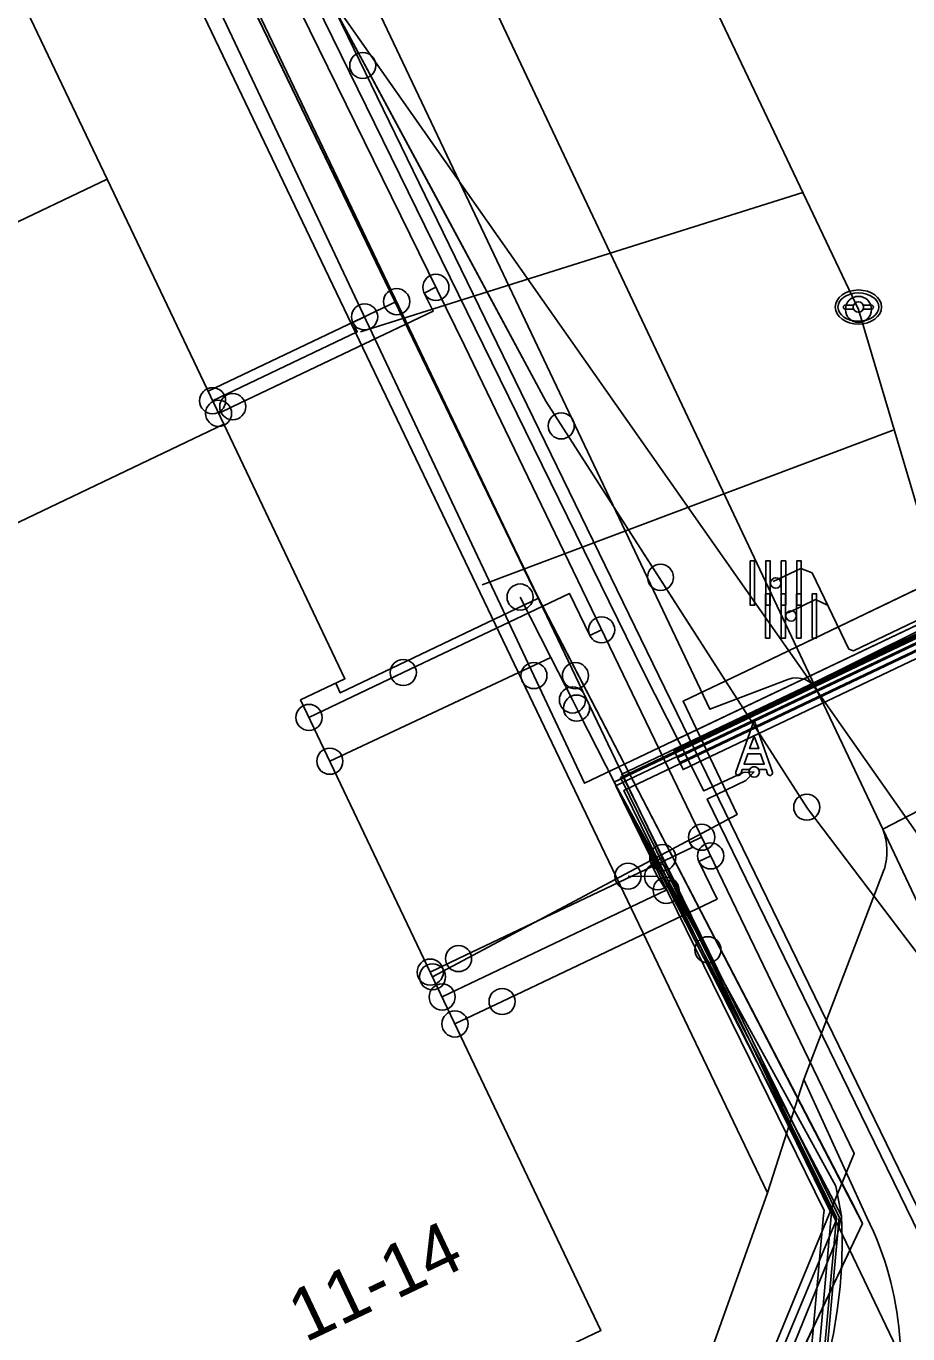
# Model space of a CAD drawing. Extents: x 192672 to 192910, y 446344 to 446512.
# Drawn here: x 192832.76 to 192849.64, y 446452.12 to 446477.15 of the extents above; entities that cross this region are included whole.
import ezdxf

# ---------------------------------------------------------------- set-up
doc = ezdxf.new("R2010")
doc.units = 0
for name, color, linetype in [('B-OI-KL-()_OVERIG_RIOOLVRIJVERVAL-S', 7, 'Continuous'), ('B-OI-KL-()_PUNTVANLEVERING_WATER-S', 7, 'Continuous'), ('B-OI-KL-BUISLEIDING_OLIEGASCHEMICALIEN_GASLAGEDRUK-G', 7, 'Continuous'), ('B-OI-KL-DATA-G', 7, 'Continuous'), ('B-OI-KL-DATA_GTWP-S', 7, 'Continuous'), ('B-OI-KL-DATA_KABELBED-G', 7, 'Continuous'), ('B-OI-KL-DATA_MANTELBUIS-G', 7, 'Continuous'), ('B-OI-KL-DATA_MOF-S', 7, 'Continuous'), ('B-OI-KL-DATA_OVERIG-S', 7, 'Continuous'), ('B-OI-KL-ET_LS-G', 7, 'Continuous'), ('B-OI-KL-ET_LS_DELIVERYPOINT-S', 7, 'Continuous'), ('B-OI-KL-ET_LS_MANTELBUIS-G', 7, 'Continuous'), ('B-OI-KL-ET_LS_MOF-S', 7, 'Continuous'), ('B-OI-KL-ET_MS-G', 7, 'Continuous'), ('B-OI-KL-ET_MS_MANTELBUIS-G', 7, 'Continuous'), ('B-OI-KL-GAS_LD_AFTAKZADEL-S', 7, 'Continuous'), ('B-OI-KL-GAS_LD_DELIVERYPOINT-S', 7, 'Continuous'), ('B-OI-KL-GAS_LD_OVERGANGSSTUK-S', 7, 'Continuous'), ('B-OI-KL-WATER-G', 7, 'Continuous'), ('B-OI-RI-RIOOLVRIJVERVAL-G', 7, 'Continuous'), ('bovenleidingmast', 7, 'Continuous'), ('Default', 7, 'Continuous'), ('huisnummerreeks BGT', 7, 'Continuous'), ('inspectie-   rioolput', 7, 'Continuous'), ('kant open verharding', 7, 'Continuous'), ('kant verharding', 7, 'Continuous'), ('kolk', 7, 'Continuous'), ('pand op maaiveld vlak', 7, 'Continuous')]:
    doc.layers.add(name, color=color, linetype=linetype)

# ---------------------------------------------------------------- blocks, each defined once
blk = doc.blocks.new('B-OI-KL-GAS_LD_AFTAKZADEL-S')
at = {"layer": 'Default'}
blk.add_circle((0, 0), 0.25, dxfattribs=at)
blk = doc.blocks.new('B-OI-KL-GAS_LD_DELIVERYPOINT-S')
at = {"layer": 'Default'}
blk.add_circle((0, 0), 0.25, dxfattribs=at)
blk = doc.blocks.new('B-OI-KL-GAS_LD_OVERGANGSSTUK-S')
at = {"layer": 'Default'}
blk.add_circle((0, 0), 0.25, dxfattribs=at)
blk = doc.blocks.new('B-OI-KL-ET_LS_DELIVERYPOINT-S')
at = {"layer": 'Default'}
blk.add_circle((0, 0), 0.25, dxfattribs=at)
blk = doc.blocks.new('B-OI-KL-ET_LS_MOF-S')
at = {"layer": 'Default'}
blk.add_circle((0, 0), 0.25, dxfattribs=at)
blk = doc.blocks.new('B-OI-KL-DATA_OVERIG-S')
at = {"layer": 'Default'}
blk.add_circle((0, 0), 0.25, dxfattribs=at)
blk = doc.blocks.new('B-OI-KL-()_OVERIG_RIOOLVRIJVERVAL-S')
at = {"layer": 'Default'}
blk.add_circle((0, 0), 0.25, dxfattribs=at)
blk = doc.blocks.new('B-OI-KL-()_PUNTVANLEVERING_WATER-S')
at = {"layer": 'Default'}
blk.add_circle((0, 0), 0.25, dxfattribs=at)
blk = doc.blocks.new('B-OI-KL-DATA_GTWP-S')
at = {"layer": 'Default'}
blk.add_circle((0, 0), 0.25, dxfattribs=at)
blk = doc.blocks.new('B-OI-KL-DATA_MOF-S')
at = {"layer": 'Default'}
blk.add_circle((0, 0), 0.25, dxfattribs=at)

msp = doc.modelspace()

# ---------------------------------------------------------------- linework, layer by layer
at = {"layer": 'B-OI-KL-BUISLEIDING_OLIEGASCHEMICALIEN_GASLAGEDRUK-G'}
for points in [[(192822.433, 446509.756), (192825.279, 446503.813), (192831.728, 446490.219), (192841.146, 446471.04), (192848.608, 446455.57), (192845.591, 446448.244), (192845.453, 446447.8)], [(192840.6, 446472.153), (192840.375, 446472.043), (192840.546, 446471.695), (192836.711, 446469.868)], [(192836.711, 446469.868), (192836.44, 446469.74)], [(192843.773, 446465.595), (192843.548, 446465.486), (192843.158, 446466.293), (192839.976, 446464.778)], [(192839.976, 446464.778), (192838.171, 446463.918)], [(192845.688, 446461.624), (192845.463, 446461.516), (192845.507, 446461.425), (192841.034, 446459.301)], [(192845.861, 446461.267), (192845.635, 446461.158), (192845.982, 446460.439), (192841.868, 446458.479)], [(192841.034, 446459.301), (192840.493, 446459.043)], [(192841.868, 446458.479), (192840.965, 446458.05)]]:
    msp.add_lwpolyline(points, dxfattribs=at)
at = {"layer": 'B-OI-KL-DATA-G'}
for points in [[(192821.742, 446509.756), (192825.984, 446501.22), (192835.895, 446480.007), (192842.472, 446466.378), (192848.635, 446454.503), (192848.764, 446454.232), (192845.185, 446446.654), (192842.489, 446440.231), (192836.203, 446423.068)], [(192821.742, 446509.756), (192825.984, 446501.22), (192835.895, 446480.007), (192842.472, 446466.378), (192848.635, 446454.503), (192848.764, 446454.232), (192845.185, 446446.654), (192842.489, 446440.231), (192836.203, 446423.068), (192839.811, 446421.866), (192851.515, 446418.004), (192854.977, 446417.712)], [(192821.742, 446509.756), (192825.984, 446501.22), (192835.895, 446480.007), (192842.472, 446466.378), (192842.564, 446466.201), (192838.77, 446464.389), (192838.682, 446464.573)], [(192821.742, 446509.756), (192825.984, 446501.22), (192835.895, 446480.007), (192838.867, 446473.848)], [(192821.742, 446509.756), (192825.984, 446501.22), (192835.895, 446480.007), (192842.472, 446466.378), (192848.635, 446454.503), (192848.764, 446454.232), (192845.185, 446446.654), (192842.489, 446440.231), (192836.203, 446423.068)], [(192821.742, 446509.756), (192825.984, 446501.22), (192835.895, 446480.007), (192842.472, 446466.378), (192848.635, 446454.503), (192848.764, 446454.232), (192845.185, 446446.654), (192842.489, 446440.231), (192836.203, 446423.068)], [(192821.742, 446509.756), (192825.984, 446501.22), (192835.895, 446480.007), (192842.472, 446466.378), (192848.635, 446454.503), (192848.764, 446454.232), (192845.185, 446446.654), (192842.489, 446440.231), (192836.203, 446423.068)], [(192821.742, 446509.756), (192825.984, 446501.22), (192835.895, 446480.007), (192842.472, 446466.378), (192848.635, 446454.503), (192848.764, 446454.232), (192845.185, 446446.654), (192842.489, 446440.231), (192836.203, 446423.068)], [(192821.742, 446509.756), (192825.984, 446501.22), (192835.895, 446480.007), (192842.472, 446466.378), (192848.635, 446454.503), (192848.764, 446454.232), (192845.185, 446446.654), (192842.489, 446440.231), (192836.203, 446423.068)], [(192821.742, 446509.756), (192825.984, 446501.22), (192835.895, 446480.007), (192842.472, 446466.378), (192848.635, 446454.503), (192848.764, 446454.232), (192845.185, 446446.654), (192842.489, 446440.231), (192836.203, 446423.068)], [(192821.742, 446509.756), (192825.984, 446501.22), (192835.895, 446480.007), (192842.472, 446466.378), (192848.635, 446454.503), (192848.764, 446454.232), (192845.185, 446446.654), (192842.489, 446440.231), (192836.203, 446423.068)], [(192822.031, 446509.756), (192825.241, 446502.984), (192833.914, 446484.678), (192835.489, 446481.354), (192838.315, 446478.134), (192842.706, 446469.973), (192847.716, 446462.173), (192853.316, 446454.787), (192859.471, 446447.855), (192860.643, 446453.004)], [(192822.031, 446509.756), (192825.241, 446502.984), (192833.914, 446484.678), (192835.489, 446481.354), (192838.315, 446478.134), (192842.706, 446469.973), (192847.716, 446462.173), (192853.316, 446454.787), (192859.471, 446447.855), (192860.643, 446453.004)], [(192822.031, 446509.756), (192825.241, 446502.984), (192833.914, 446484.678), (192835.489, 446481.354), (192838.315, 446478.134), (192842.706, 446469.973), (192847.716, 446462.173), (192853.316, 446454.787), (192859.471, 446447.855), (192860.643, 446453.004)], [(192860.643, 446452.955), (192859.5, 446447.9), (192838.3, 446478.1), (192835.5, 446481.4), (192830.8, 446491.2), (192824.7, 446504.1), (192822.051, 446509.756)], [(192860.643, 446452.955), (192859.5, 446447.9), (192838.3, 446478.1), (192835.5, 446481.4), (192822.054, 446509.756)], [(192860.643, 446452.955), (192859.5, 446447.9), (192838.3, 446478.1), (192835.5, 446481.4), (192822.054, 446509.756)], [(192675.743, 446430.36), (192720.2, 446413.771), (192739.906, 446406.53), (192752.421, 446411.058), (192770.152, 446404.44), (192773.577, 446403.064), (192825.629, 446383.71), (192826.856, 446388.539), (192834.171, 446407.983), (192839.017, 446421.742), (192838.042, 446426.7), (192842.865, 446440.095), (192846.683, 446450.008), (192848.26, 446453.903), (192848.365, 446454.374), (192848.254, 446454.945), (192844.011, 446462.681), (192860.643, 446470.952)]]:
    msp.add_lwpolyline(points, dxfattribs=at)
at = {"layer": 'B-OI-KL-DATA_KABELBED-G'}
for points in [[(192836.607, 446478.531), (192838.867, 446473.848)], [(192838.867, 446473.848), (192842.564, 446466.201)], [(192842.564, 446466.201), (192838.77, 446464.389), (192838.682, 446464.573)], [(192842.212, 446466.223), (192842.8, 446465.067), (192843.214, 446464.253), (192843.344, 446463.999), (192848.279, 446454.319), (192845.091, 446446.687)], [(192842.564, 446466.201), (192848.764, 446454.232)], [(192843.214, 446464.253), (192842.8, 446465.067), (192838.57, 446463.08)], [(192848.764, 446454.232), (192847.347, 446451.231)]]:
    msp.add_lwpolyline(points, dxfattribs=at)
at = {"layer": 'B-OI-KL-DATA_MANTELBUIS-G'}
msp.add_lwpolyline([(192859.47, 446447.855), (192856.397, 446451.318), (192853.316, 446454.787), (192850.522, 446458.473), (192847.716, 446462.173), (192845.206, 446466.081), (192842.706, 446469.973), (192840.508, 446474.058), (192838.315, 446478.134)], dxfattribs=at)
at = {"layer": 'B-OI-KL-ET_LS-G'}
for points in [[(192822.952, 446509.756), (192850.947, 446452.216), (192860.643, 446456.683)], [(192842.476, 446464.719), (192841.84, 446466.076), (192827.295, 446496.854)], [(192846.694, 446462.874), (192846.48, 446462.865), (192845.727, 446462.511), (192844.564, 446464.814), (192833.966, 446486.429), (192835.363, 446487.056), (192835.58, 446487.244)], [(192860.643, 446471.674), (192855.308, 446469.018), (192846.687, 446464.873), (192845.333, 446464.228), (192846.365, 446462.061), (192840.536, 446458.952)], [(192839.236, 446471.587), (192839.009, 446471.481), (192839.095, 446471.299), (192836.325, 446469.981)], [(192860.643, 446470.985), (192853.753, 446467.563), (192843.442, 446462.657), (192842.476, 446464.719)], [(192860.643, 446470.651), (192853.885, 446467.294), (192845.216, 446463.169), (192844.43, 446462.795), (192844.044, 446462.611), (192844.191, 446462.302), (192845.901, 446458.82), (192848.033, 446454.48), (192848.021, 446454.392), (192847.702, 446450.846), (192844.451, 446444.169), (192842.774, 446440.064), (192838.296, 446427.628), (192839.011, 446421.946), (192838.979, 446421.373), (192838.731, 446420.673), (192837.083, 446416.058), (192835.6, 446411.903), (192834.188, 446408.031), (192832.801, 446404.329), (192833.741, 446403.977)], [(192860.643, 446470.819), (192853.82, 446467.429), (192844.159, 446462.832), (192848.319, 446454.352), (192847.996, 446450.764), (192844.729, 446444.056), (192843.125, 446439.931), (192842.595, 446438.42)], [(192843.078, 446439.949), (192844.684, 446444.078), (192847.947, 446450.778), (192848.268, 446454.343), (192844.136, 446462.766), (192853.841, 446467.384), (192860.643, 446470.763)], [(192860.643, 446470.484), (192853.949, 446467.159), (192845.28, 446463.034), (192844.2, 446462.52), (192848.176, 446454.416), (192848.17, 446454.373), (192847.849, 446450.805), (192844.587, 446444.106), (192842.917, 446440.019)], [(192846.694, 446462.874), (192846.532, 446462.71), (192845.796, 446462.355), (192850.723, 446452.246), (192860.643, 446456.839)], [(192844.943, 446461.235), (192844.718, 446461.124), (192844.843, 446460.87)], [(192844.843, 446460.87), (192844.278, 446460.879)], [(192844.843, 446460.87), (192845.008, 446460.608)], [(192845.008, 446460.608), (192840.72, 446458.566)]]:
    msp.add_lwpolyline(points, dxfattribs=at)
at = {"layer": 'B-OI-KL-ET_LS_MANTELBUIS-G'}
for points in [[(192846.687, 446464.873), (192854.798, 446468.773)], [(192845.088, 446463.44), (192853.753, 446467.563)], [(192853.82, 446467.429), (192845.152, 446463.305)]]:
    msp.add_lwpolyline(points, dxfattribs=at)
at = {"layer": 'B-OI-KL-ET_MS-G'}
msp.add_lwpolyline([(192806.764, 446390.772), (192825.096, 446383.91), (192826.671, 446388.028), (192834.794, 446409.643), (192839.188, 446421.141), (192838.367, 446427.603), (192842.844, 446440.037), (192844.587, 446444.106), (192847.849, 446450.805), (192847.991, 446451.236), (192848.111, 446451.673), (192848.209, 446452.116), (192848.285, 446452.564), (192848.339, 446453.014), (192848.37, 446453.467), (192848.378, 446453.921), (192848.364, 446454.374), (192844.011, 446462.68), (192853.853, 446467.362), (192860.643, 446470.735)], dxfattribs=at)
at = {"layer": 'B-OI-KL-ET_MS_MANTELBUIS-G'}
for points in [[(192845.27, 446463.056), (192845.162, 446463.282), (192853.831, 446467.407), (192853.939, 446467.181), (192845.27, 446463.056)], [(192845.183, 446463.238), (192853.853, 446467.362)], [(192853.895, 446467.272), (192854.003, 446467.046), (192845.334, 446462.921), (192845.226, 446463.147), (192853.895, 446467.272)]]:
    msp.add_lwpolyline(points, dxfattribs=at)
at = {"layer": 'B-OI-KL-WATER-G'}
msp.add_line((192821.752, 446509.756), (192849.771, 446451.113), dxfattribs=at)
msp.add_lwpolyline([(192839.849, 446471.879), (192836.239, 446470.162)], dxfattribs=at)
at = {"layer": 'B-OI-RI-RIOOLVRIJVERVAL-G'}
for points in [[(192838.8, 446492.53), (192848.69, 446471.73)], [(192839.159, 446471.302), (192847.627, 446473.965)], [(192848.69, 446471.73), (192855.92, 446447.38)], [(192841.485, 446466.46), (192849.356, 446469.418)], [(192848.503, 446465.222), (192848.596, 446465.191), (192853.294, 446467.44), (192853.447, 446467.38)], [(192847.057, 446466.519), (192847.585, 446466.768), (192847.802, 446466.685), (192848.503, 446465.222)], [(192847.342, 446465.922), (192847.87, 446466.175), (192848.099, 446466.065)]]:
    msp.add_lwpolyline(points, dxfattribs=at)
at = {"layer": 'bovenleidingmast'}
for p, q in [((192846.684, 446463.846), (192846.343, 446462.873)), ((192847.043, 446462.873), (192846.702, 446463.846))]:
    msp.add_line(p, q, dxfattribs=at)
for points in [[(192846.702, 446463.543), (192846.78, 446463.323), (192846.606, 446463.323), (192846.684, 446463.543)], [(192846.437, 446462.84), (192846.466, 446462.923), (192846.606, 446462.923)], [(192846.78, 446462.923), (192846.92, 446462.923), (192846.949, 446462.84)]]:
    msp.add_lwpolyline(points, dxfattribs=at)
msp.add_lwpolyline([(192846.815, 446463.223), (192846.885, 446463.023), (192846.501, 446463.023), (192846.571, 446463.223)], close=True, dxfattribs=at)
for centre, radius, start, end in [((192846.693, 446463.843), 0.01, 19.29, 160.71), ((192846.693, 446463.54), 0.01, 19.29, 160.71), ((192846.39, 446462.856), 0.05, 160.71, 340.71), ((192846.693, 446462.873), 0.1, 0, 180), ((192846.693, 446462.873), 0.1, 180, 0), ((192846.693, 446462.873), 0.1, 30, 150), ((192846.996, 446462.856), 0.05, 199.29, 19.29)]:
    msp.add_arc(centre, radius, start, end, dxfattribs=at)
at = {"layer": 'inspectie-   rioolput'}
for p, q in [((192848.596, 446471.812), (192848.439, 446471.812)), ((192848.439, 446471.737), (192848.596, 446471.737)), ((192848.939, 446471.812), (192848.782, 446471.812)), ((192848.782, 446471.737), (192848.939, 446471.737))]:
    msp.add_line(p, q, dxfattribs=at)
for centre, radius, start, end in [((192848.689, 446471.775), 0.1, 0, 180), ((192848.439, 446471.775), 0.0375, 90, 270), ((192848.689, 446471.775), 0.1, 157.9757, 180), ((192848.689, 446471.775), 0.1, 180, 202.0243), ((192848.689, 446471.775), 0.1, 180, 0), ((192848.689, 446471.775), 0.1, 0, 22.0243), ((192848.689, 446471.775), 0.1, 337.9757, 0), ((192848.939, 446471.775), 0.0375, 270, 90)]:
    msp.add_arc(centre, radius, start, end, dxfattribs=at)
for major_axis, ratio in [((-0.442, 0), 0.73911), ((-0.392, 0), 0.689655)]:
    msp.add_ellipse((192848.689, 446471.775), major_axis=major_axis, ratio=ratio, dxfattribs=at)
at = {"layer": 'kant open verharding'}
for p, q in [((192849.159, 446461.777), (192860.643, 446467.769)), ((192849.159, 446461.777), (192847.908, 446464.417)), ((192847.645, 446456.987), (192846.946, 446454.816))]:
    msp.add_line(p, q, dxfattribs=at)
for points in [[(192820.967, 446509.756), (192830.801, 446488.882), (192835.291, 446479.169), (192839.711, 446469.931), (192846.946, 446454.816)], [(192846.946, 446454.816), (192845.635, 446451.129), (192845.293, 446450.169), (192841.851, 446440.492), (192835.693, 446423.446), (192835.401, 446422.35)]]:
    msp.add_lwpolyline(points, dxfattribs=at)
at = {"layer": 'kant verharding'}
for p, q in [((192847.908, 446464.417), (192829.185, 446504.028)), ((192849.159, 446461.777), (192852.016, 446455.709)), ((192849.185, 446461.016), (192847.645, 446456.987)), ((192847.645, 446456.987), (192848.853, 446454.346))]:
    msp.add_line(p, q, dxfattribs=at)
msp.add_lwpolyline([(192847.34, 446464.645), (192845.844, 446464.076), (192824.376, 446509.29), (192825.458, 446509.756)], dxfattribs=at)
for centre, radius, start, end in [((192847.501, 446464.224), 0.451, 25.3797, 110.8784), ((192848.036, 446461.358), 1.199, 343.4437, 20.4699), ((192843.293, 446451.588), 6.206, 343.1487, 26.3848)]:
    msp.add_arc(centre, radius, start, end, dxfattribs=at)
at = {"layer": 'kolk'}
for points in [[(192846.702, 446466.491), (192846.702, 446466.916), (192846.617, 446466.916), (192846.617, 446466.491), (192846.617, 446466.066), (192846.702, 446466.066)], [(192847, 446466.491), (192847, 446466.916), (192846.915, 446466.916), (192846.915, 446466.491), (192846.915, 446466.066), (192847, 446466.066)], [(192847.297, 446466.491), (192847.297, 446466.916), (192847.212, 446466.916), (192847.212, 446466.491), (192847.212, 446466.066), (192847.297, 446466.066)], [(192847.595, 446466.491), (192847.595, 446466.916), (192847.51, 446466.916), (192847.51, 446466.491), (192847.51, 446466.066), (192847.595, 446466.066)], [(192846.996, 446465.862), (192846.996, 446466.287), (192846.911, 446466.287), (192846.911, 446465.862), (192846.911, 446465.437), (192846.996, 446465.437)], [(192847.294, 446465.862), (192847.294, 446466.287), (192847.209, 446466.287), (192847.209, 446465.862), (192847.209, 446465.437), (192847.294, 446465.437)], [(192847.591, 446465.862), (192847.591, 446466.287), (192847.506, 446466.287), (192847.506, 446465.862), (192847.506, 446465.437), (192847.591, 446465.437)], [(192847.889, 446465.862), (192847.889, 446466.287), (192847.804, 446466.287), (192847.804, 446465.862), (192847.804, 446465.437), (192847.889, 446465.437)]]:
    msp.add_lwpolyline(points, close=True, dxfattribs=at)
for centre, start, end in [((192847.106, 446466.491), 0, 180), ((192847.106, 446466.491), 180, 0), ((192847.4, 446465.862), 0, 180), ((192847.4, 446465.862), 180, 0)]:
    msp.add_arc(centre, 0.1, start, end, dxfattribs=at)
at = {"layer": 'pand op maaiveld vlak'}
for p, q in [((192834.306, 446474.222), (192832.071, 446478.914)), ((192828.023, 446471.23), (192834.306, 446474.222)), ((192836.54, 446469.53), (192834.306, 446474.222)), ((192827.098, 446465.038), (192836.54, 446469.53))]:
    msp.add_line(p, q, dxfattribs=at)
msp.add_lwpolyline([(192836.54, 446469.53), (192836.973, 446468.62), (192837.036, 446468.487), (192838.86, 446464.658), (192838.011, 446464.254), (192843.76, 446452.181), (192841.215, 446450.969), (192841.788, 446449.766), (192840.974, 446449.379), (192840.403, 446450.578), (192839.983, 446450.377), (192841.046, 446448.145), (192838.693, 446441.612)], dxfattribs=at)

# ---------------------------------------------------------------- block references
at = {"layer": 'B-OI-KL-()_OVERIG_RIOOLVRIJVERVAL-S'}
msp.add_blockref('B-OI-KL-()_OVERIG_RIOOLVRIJVERVAL-S', (192848.69, 446471.73), dxfattribs=at)
at = {"layer": 'B-OI-KL-()_PUNTVANLEVERING_WATER-S'}
for p in [(192839.849, 446471.879), (192843.271, 446464.718)]:
    msp.add_blockref('B-OI-KL-()_PUNTVANLEVERING_WATER-S', p, dxfattribs=at)
at = {"layer": 'B-OI-KL-DATA_GTWP-S'}
for p in [(192842.212, 446466.223), (192843.214, 446464.253), (192838.57, 446463.08)]:
    msp.add_blockref('B-OI-KL-DATA_GTWP-S', p, dxfattribs=at)
at = {"layer": 'B-OI-KL-DATA_MOF-S'}
for p in [(192843.214, 446464.253), (192843.294, 446464.097)]:
    msp.add_blockref('B-OI-KL-DATA_MOF-S', p, dxfattribs=at)
at = {"layer": 'B-OI-KL-DATA_OVERIG-S'}
for p in [(192839.2, 446476.4), (192843, 446469.5), (192844.9, 446466.6), (192847.7, 446462.2)]:
    msp.add_blockref('B-OI-KL-DATA_OVERIG-S', p, dxfattribs=at)
at = {"layer": 'B-OI-KL-ET_LS_DELIVERYPOINT-S'}
for p in [(192836.325, 446469.981), (192840.536, 446458.952), (192840.72, 446458.566), (192840.72, 446458.566)]:
    msp.add_blockref('B-OI-KL-ET_LS_DELIVERYPOINT-S', p, dxfattribs=at)
at = {"layer": 'B-OI-KL-ET_LS_MOF-S'}
for p in [(192839.236, 446471.587), (192842.476, 446464.719), (192844.943, 446461.235), (192844.278, 446460.879), (192844.843, 446460.87), (192845.008, 446460.608), (192845.808, 446459.47)]:
    msp.add_blockref('B-OI-KL-ET_LS_MOF-S', p, dxfattribs=at)
at = {"layer": 'B-OI-KL-GAS_LD_AFTAKZADEL-S'}
for p in [(192840.6, 446472.153), (192843.773, 446465.595), (192845.688, 446461.624), (192845.861, 446461.267)]:
    msp.add_blockref('B-OI-KL-GAS_LD_AFTAKZADEL-S', p, dxfattribs=at)
at = {"layer": 'B-OI-KL-GAS_LD_DELIVERYPOINT-S'}
for p in [(192836.44, 446469.74), (192838.171, 446463.918), (192840.493, 446459.043), (192840.965, 446458.05)]:
    msp.add_blockref('B-OI-KL-GAS_LD_DELIVERYPOINT-S', p, dxfattribs=at)
at = {"layer": 'B-OI-KL-GAS_LD_OVERGANGSSTUK-S'}
for p in [(192836.711, 446469.868), (192839.976, 446464.778), (192841.034, 446459.301), (192841.868, 446458.479)]:
    msp.add_blockref('B-OI-KL-GAS_LD_OVERGANGSSTUK-S', p, dxfattribs=at)

# ---------------------------------------------------------------- texts
at = {"layer": 'huisnummerreeks BGT'}
msp.add_text('11-14', height=1, rotation=25.4, dxfattribs=at).set_placement((192838.098, 446451.943))

doc.saveas('drawing.dxf')
